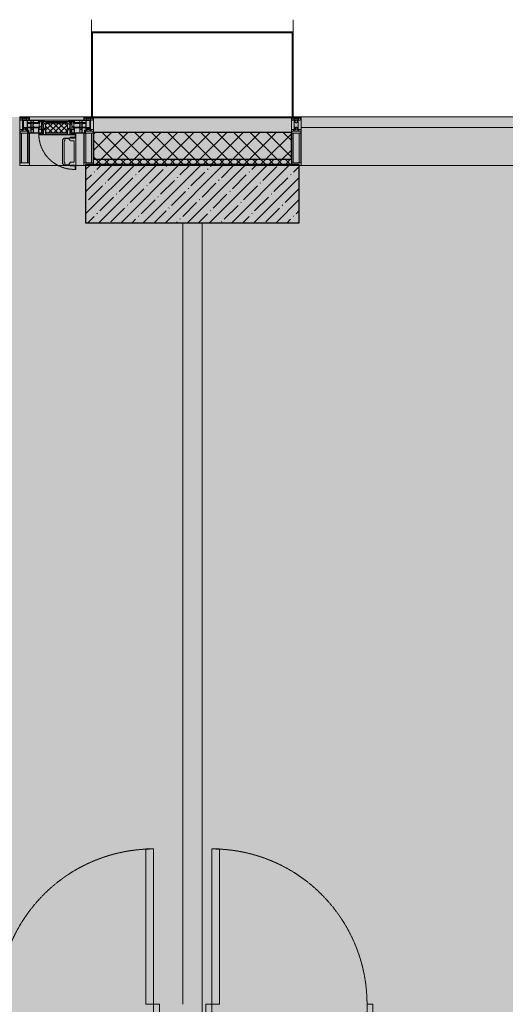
# Model space of a CAD drawing. Header units: millimetres. Extents: x -26897837 to 7466349, y -86687 to 22351.
# Tile 260 of 483: x 66288 to 68791, y -23854 to -18784. Entities that reach past the tile are written whole.
import ezdxf

# ---------------------------------------------------------------- set-up
doc = ezdxf.new("R2010")
doc.units = ezdxf.units.MM
doc.linetypes.add('-D1-02х01', pattern=[3, 2, -1])
for name, color, linetype, lineweight in [('_0', 7, 'Continuous', 13), ('A-200-M_WALL', 7, 'Continuous', 5), ('A-200-M_WALL_INT', 7, 'Continuous', 5), ('A-200-M_WALL_PAT', 7, 'Continuous', 5), ('A-214-M_CURT_WALL', 7, 'Continuous', 5), ('A-215-M_CURT_PANEL', 7, 'Continuous', 5), ('A-280-M_COLUMN', 7, 'Continuous', 5), ('A-314-M_WINDOW', 7, 'Continuous', 5), ('A-325-M_DOOR', 7, 'Continuous', 5), ('S-280-M_COLUMN', 7, 'Continuous', 5), ('Z-060-M_DETAIL', 7, 'Continuous', 5)]:
    doc.layers.add(name, color=color, linetype=linetype, lineweight=lineweight)

# ---------------------------------------------------------------- blocks, each defined once
blk = doc.blocks.new('System Panel - A_PAN_Glass-3903954-50_AS_Plan_13')
at = {"layer": 'A-215-M_CURT_PANEL'}
for p, q in [((825, 55), (-825, 55)), ((-825, 55), (-825, 0)), ((825, 0), (825, 55)), ((-825, 0), (825, 0))]:
    blk.add_line(p, q, dxfattribs=at)
blk = doc.blocks.new('Rectangular Mullion - R_StandardFrame_50Wx250H-3725449-50_AS_Plan_13')
at = {"layer": 'A-214-M_CURT_WALL'}
blk.add_line((33540, -505), (31890, -505), dxfattribs=at)
blk = doc.blocks.new('Rectangular Mullion - 50Wx250H-2623690-50_AS_Plan_13')
at = {"layer": 'Z-060-M_DETAIL'}
for p, q in [((-25, 65.2), (-25, 250)), ((-25, 250), (0, 250)), ((-23, 237.3), (0, 237.3)), ((-23, 237.3), (-23, 73.6)), ((-14.9, 84), (-14.9, 237.3)), ((25, 250), (0, 250)), ((23, 237.3), (0, 237.3)), ((14.9, 84), (14.9, 237.3)), ((23, 237.3), (23, 73.6)), ((25, 65.2), (25, 250)), ((-14, 65.2), (-25, 65.2)), ((0, 84), (-23, 84)), ((-0.5, 73.6), (-23, 73.6)), ((-14, 71.3), (-14, 65.2)), ((-10, 71.3), (-14, 71.3)), ((-10, 53), (-10, 71.3)), ((-8.7, 53), (-10, 53)), ((-10, 53), (-10, 17)), ((-8.7, 53), (-7, 54.7)), ((-7, 65.2), (-5.9, 67.3)), ((-7, 65.2), (-7, 54.7)), ((-4.1, 67.3), (-5.9, 67.3)), ((-4.1, 67.3), (-2.9, 65.1)), ((-2.9, 65.1), (-2.9, 54.6)), ((-1.3, 53), (-2.9, 54.6)), ((0, 53), (-1.3, 53)), ((0, 84), (23, 84)), ((0, 53), (1.3, 53)), ((0.5, 73.6), (23, 73.6)), ((1.3, 53), (2.9, 54.6)), ((4.1, 67.3), (2.9, 65.1)), ((2.9, 65.1), (2.9, 54.6)), ((4.1, 67.3), (5.9, 67.3)), ((7, 65.2), (5.9, 67.3)), ((7, 65.2), (7, 54.7)), ((8.7, 53), (7, 54.7)), ((8.7, 53), (10, 53)), ((10, 71.3), (14, 71.3)), ((10, 53), (10, 71.3)), ((10, 53), (10, 17)), ((14, 71.3), (14, 65.2)), ((14, 65.2), (25, 65.2)), ((-23.8, 14.6), (-25, 14.2)), ((-25, 0), (-25, 14.2)), ((-22.3, 17), (-23.8, 17)), ((-23.8, 17), (-23.8, 14.6)), ((-22.5, 10.6), (-23.8, 14.6)), ((-22.5, 10.6), (-23.7, 9.9)), ((-23.7, 1.3), (-23.7, 9.9)), ((-23.7, 1.3), (-11.8, 1.3)), ((-23.2, 10.2), (-22.5, 8)), ((-22.5, 8), (-22.5, 4.5)), ((-21.3, 4.5), (-22.5, 4.5)), ((-22.3, 17), (-22.3, 16)), ((-22.3, 16), (-21.3, 16)), ((-19, 17.6), (-21.3, 16)), ((-21.3, 4.5), (-21.3, 6.5)), ((-21.3, 6.5), (-14.2, 6.5)), ((-18.4, 16.6), (-19, 17.6)), ((-7.4, 16.6), (-18.4, 16.6)), ((-14.2, 6.5), (-14.2, 4.5)), ((-13.2, 4.5), (-14.2, 4.5)), ((-13.2, 4.5), (-12.2, 7.2)), ((-12.7, 7.6), (-11.3, 11.4)), ((-12.7, 7.6), (-11.8, 6.9)), ((-12.2, 9), (-12.2, 14.8)), ((-12.2, 14.8), (0, 14.8)), ((-11.8, 1.3), (-11.8, 6.9)), ((-10.5, 11.2), (-11.3, 11.4)), ((-10.5, 1.5), (-10.5, 11.2)), ((-4.8, 1.5), (-10.5, 1.5)), ((-10, 17), (-7.5, 17)), ((-8.5, 23), (-1.5, 30)), ((-8.5, 18.5), (-8.5, 23)), ((-7.5, 18.5), (-8.5, 18.5)), ((-7.5, 17), (-7.5, 18.5)), ((-7.4, 18), (-7.4, 16.6)), ((-2.6, 18), (-7.4, 18)), ((0, 8), (-4.8, 8)), ((-4.8, 1.5), (-4.8, 8)), ((-2.6, 18), (-2.6, 16.8)), ((-2.6, 16.8), (0, 16.8)), ((-1.5, 30), (0, 30)), ((1.5, 30), (0, 30)), ((2.6, 16.8), (0, 16.8)), ((0, 14.8), (0, 16.8)), ((0, 14.8), (0, 16.8)), ((12.2, 14.8), (0, 14.8)), ((0, 0), (0, 8)), ((0, 8), (4.8, 8)), ((0, 0), (0, 8)), ((8.5, 23), (1.5, 30)), ((2.6, 18), (2.6, 16.8)), ((2.6, 18), (7.4, 18)), ((4.8, 1.5), (4.8, 8)), ((4.8, 1.5), (10.5, 1.5)), ((7.4, 18), (7.4, 16.6)), ((7.4, 16.6), (18.4, 16.6)), ((7.5, 18.5), (8.5, 18.5)), ((7.5, 17), (7.5, 18.5)), ((10, 17), (7.5, 17)), ((8.5, 18.5), (8.5, 23)), ((10.5, 11.2), (11.3, 11.4)), ((10.5, 1.5), (10.5, 11.2)), ((12.7, 7.6), (11.3, 11.4)), ((12.7, 7.6), (11.8, 6.9)), ((11.8, 1.3), (11.8, 6.9)), ((23.7, 1.3), (11.8, 1.3)), ((12.2, 9), (12.2, 14.8)), ((13.2, 4.5), (12.2, 7.2)), ((13.2, 4.5), (14.2, 4.5)), ((21.3, 6.5), (14.2, 6.5)), ((14.2, 6.5), (14.2, 4.5)), ((18.4, 16.6), (19, 17.6)), ((19, 17.6), (21.3, 16)), ((22.3, 16), (21.3, 16)), ((21.3, 4.5), (21.3, 6.5)), ((21.3, 4.5), (22.5, 4.5)), ((22.3, 17), (22.3, 16)), ((22.3, 17), (23.8, 17)), ((22.5, 10.6), (23.8, 14.6)), ((22.5, 10.6), (23.7, 9.9)), ((23.2, 10.2), (22.5, 8)), ((22.5, 8), (22.5, 4.5)), ((23.7, 1.3), (23.7, 9.9)), ((23.8, 17), (23.8, 14.6)), ((23.8, 14.6), (25, 14.2)), ((25, 0), (25, 14.2)), ((-25, 0), (0, 0)), ((25, 0), (0, 0))]:
    blk.add_line(p, q, dxfattribs=at)
for centre, start, end in [((-0.5, 73.1), 360, 90), ((0.5, 73.1), 90, 180)]:
    blk.add_arc(centre, 0.5, start, end, dxfattribs=at)
blk = doc.blocks.new('Rectangular Mullion - R_StandardFrame_50Wx250H-3903955-50_AS_Plan_13')
at = {"layer": 'A-214-M_CURT_WALL', "lineweight": 9}
for p, q in [((-50, -250), (-50, 0)), ((-50, 0), (0, 0)), ((0, 0), (0, -250)), ((0, -250), (-50, -250))]:
    blk.add_line(p, q, dxfattribs=at)
blk = doc.blocks.new('A_PAN_Створка - 383мм-V21-50_AS_Plan_13')
at = {"layer": 'A-215-M_CURT_PANEL'}
h = blk.add_hatch(dxfattribs=at)
h.set_pattern_fill('FP_25', color=256, style=0, pattern_type=2)
h.set_pattern_definition([(45, (-30300, -29695.019), (-14.142136, 14.142136), []), (135, (-30300, -29695.019), (-14.142136, -14.142136), [])])
h.paths.add_polyline_path([(53.6, -82.7), (54.6, -81.8), (54.6, -63.4), (57.2, -60.8), (57.2, -36.4), (54.9, -34.1), (54.5, -31.8), (-54.5, -31.8), (-54.9, -34.1), (-57.2, -36.4), (-57.2, -60.8), (-54.6, -63.4), (-53.6, -82.7)])
at = {"layer": 'A-314-M_WINDOW'}
for p, q in [((-67.9, -17), (-171, -17)), ((-171, -17), (-171, -57)), ((-171, -18.5), (-153.5, -18.5)), ((-153.5, -18.5), (-152, -20)), ((-152, -20), (-152, -73.5)), ((-150.5, -17), (-150.5, -29.4)), ((-132.4, -18.6), (-150.5, -18.6)), ((-150.5, -29.4), (-132.4, -29.4)), ((-150.5, -33.6), (-150.5, -68)), ((-136.3, -33.6), (-150.5, -33.6)), ((-137.2, -31), (-135.8, -35)), ((-132.5, -31), (-137.2, -31)), ((-132.1, -36.8), (-135.8, -35)), ((-132.1, -49), (-135.8, -50.8)), ((-132.5, -31.9), (-133.4, -33.7)), ((-133.4, -33.7), (-130.1, -35.3)), ((-133.4, -52), (-130.1, -50.4)), ((-132.5, -31.9), (-132.5, -31)), ((-132.4, -29.4), (-132.4, -18.6)), ((-132.1, -49), (-132.1, -36.8)), ((-131, -18.2), (-131, -29.5)), ((-120.8, -18.2), (-131, -18.2)), ((-131, -29.5), (-120.8, -29.5)), ((-131, -30.9), (-131, -33)), ((-120.8, -30.9), (-131, -30.9)), ((-129.4, -34.6), (-131, -33)), ((-130.1, -35.3), (-129.4, -34.6)), ((-130.1, -35.3), (-130.1, -50.4)), ((-130.1, -50.4), (-129.4, -51.1)), ((-122.4, -34.6), (-120.8, -33)), ((-121.7, -35.3), (-122.4, -34.6)), ((-121.7, -50.4), (-122.4, -51.1)), ((-118.4, -33.7), (-121.7, -35.3)), ((-121.7, -35.3), (-121.7, -50.4)), ((-118.4, -52), (-121.7, -50.4)), ((-120.8, -18.2), (-120.8, -29.5)), ((-120.8, -30.9), (-120.8, -33)), ((-119.7, -36.8), (-115.9, -35)), ((-119.7, -49), (-119.7, -36.8)), ((-119.7, -49), (-115.9, -50.8)), ((-119.3, -18.6), (-92.5, -18.6)), ((-119.3, -29.4), (-119.3, -18.6)), ((-92.5, -29.4), (-119.3, -29.4)), ((-119.3, -31), (-114.6, -31)), ((-119.3, -31.9), (-119.3, -31)), ((-119.3, -31.9), (-118.4, -33.7)), ((-114.6, -31), (-115.9, -35)), ((-94.1, -33.5), (-115.4, -33.5)), ((-89.9, -35.1), (-94.1, -33.5)), ((-92.5, -18.6), (-92.5, -29.4)), ((-90.8, -18.5), (-90.8, -29.4)), ((-87.3, -18.5), (-90.8, -18.5)), ((-90.8, -29.4), (-85.9, -29.4)), ((-89.9, -32.5), (-89.9, -35.1)), ((-85.9, -32.5), (-89.9, -32.5)), ((-89.9, -35.1), (-89.9, -50.9)), ((-87.3, -20.4), (-87.3, -18.5)), ((-87.3, -20.4), (-87.3, -21.9)), ((-84.8, -20.4), (-87.3, -20.4)), ((-87.3, -21.9), (-85.9, -21.9)), ((-85.9, -18.2), (-85.9, -20.4)), ((-75.9, -18.2), (-85.9, -18.2)), ((-85.9, -21.9), (-85.9, -29.4)), ((-85.9, -29.4), (-85.9, -32.5)), ((-85.9, -53.5), (-78, -45.6)), ((-83.4, -20.4), (-84.8, -20.4)), ((-70, -33.8), (-83.4, -20.4)), ((-78, -84), (-78, -23.5)), ((-78, -23.5), (-67.9, -23.5)), ((-78, -36.8), (-70, -36.8)), ((-78, -45.6), (-78, -36.8)), ((-75.9, -21.5), (-75.9, -18.2)), ((-75.9, -21.5), (-75.9, -23.5)), ((-74.9, -21.5), (-75.9, -21.5)), ((-75.9, -23.5), (-73, -23.5)), ((-74.9, -17.9), (-74.9, -21.5)), ((-68.9, -17.9), (-74.9, -17.9)), ((-67.2, -29.3), (-73, -23.5)), ((-61.4, -23.5), (-70, -32.1)), ((-70, -32.1), (-70, -62.5)), ((-70, -36.8), (-70, -33.8)), ((-68.9, -21.5), (-68.9, -17.9)), ((-67.9, -21.5), (-68.9, -21.5)), ((67.9, -17), (-67.9, -17)), ((-61.4, -23.5), (-67.9, -17)), ((-67.9, -17), (-67.9, -23.5)), ((-67.9, -17), (67.9, -17)), ((-67.9, -21.5), (-67.9, -23.5)), ((-67.9, -23.5), (-64.6, -26.8)), ((-67.9, -23.5), (-64.6, -26.8)), ((-64.6, -26.8), (-67.2, -29.3)), ((-64.6, -26.8), (-61.4, -23.5)), ((61.4, -23.5), (-61.4, -23.5)), ((67.9, -17), (61.4, -23.5)), ((70, -32.1), (61.4, -23.5)), ((61.4, -23.5), (64.6, -26.8)), ((67.9, -23.5), (64.6, -26.8)), ((64.6, -26.8), (67.9, -23.5)), ((64.6, -26.8), (67.2, -29.3)), ((67.2, -29.3), (73, -23.5)), ((67.9, -23.5), (67.9, -17)), ((171, -17), (67.9, -17)), ((67.9, -21.5), (67.9, -23.5)), ((67.9, -21.5), (68.9, -21.5)), ((67.9, -23.5), (78, -23.5)), ((68.9, -17.9), (74.9, -17.9)), ((68.9, -21.5), (68.9, -17.9)), ((70, -33.8), (83.4, -20.4)), ((70, -62.5), (70, -32.1)), ((70, -36.8), (70, -33.8)), ((78, -36.8), (70, -36.8)), ((75.9, -23.5), (73, -23.5)), ((74.9, -17.9), (74.9, -21.5)), ((74.9, -21.5), (75.9, -21.5)), ((75.9, -18.2), (85.9, -18.2)), ((75.9, -21.5), (75.9, -18.2)), ((75.9, -21.5), (75.9, -23.5)), ((78, -23.5), (78, -84)), ((78, -45.6), (78, -36.8)), ((85.9, -53.5), (78, -45.6)), ((83.4, -20.4), (84.8, -20.4)), ((84.8, -20.4), (87.3, -20.4)), ((85.9, -18.2), (85.9, -20.4)), ((85.9, -21.9), (85.9, -29.4)), ((87.3, -21.9), (85.9, -21.9)), ((85.9, -29.4), (85.9, -32.5)), ((90.8, -29.4), (85.9, -29.4)), ((85.9, -32.5), (89.9, -32.5)), ((87.3, -18.5), (90.8, -18.5)), ((87.3, -20.4), (87.3, -18.5)), ((87.3, -20.4), (87.3, -21.9)), ((89.9, -32.5), (89.9, -35.1)), ((89.9, -35.1), (94.1, -33.5)), ((89.9, -35.1), (89.9, -50.9)), ((90.8, -18.5), (90.8, -29.4)), ((92.5, -18.6), (92.5, -29.4)), ((119.3, -18.6), (92.5, -18.6)), ((92.5, -29.4), (119.3, -29.4)), ((94.1, -33.5), (115.4, -33.5)), ((114.6, -31), (115.9, -35)), ((119.3, -31), (114.6, -31)), ((119.7, -36.8), (115.9, -35)), ((119.7, -49), (115.9, -50.8)), ((119.3, -31.9), (118.4, -33.7)), ((118.4, -33.7), (121.7, -35.3)), ((118.4, -52), (121.7, -50.4)), ((119.3, -29.4), (119.3, -18.6)), ((119.3, -31.9), (119.3, -31)), ((119.7, -49), (119.7, -36.8)), ((120.8, -18.2), (120.8, -29.5)), ((120.8, -18.2), (131, -18.2)), ((131, -29.5), (120.8, -29.5)), ((120.8, -30.9), (120.8, -33)), ((120.8, -30.9), (131, -30.9)), ((122.4, -34.6), (120.8, -33)), ((121.7, -35.3), (122.4, -34.6)), ((121.7, -35.3), (121.7, -50.4)), ((121.7, -50.4), (122.4, -51.1)), ((129.4, -34.6), (131, -33)), ((130.1, -35.3), (129.4, -34.6)), ((130.1, -50.4), (129.4, -51.1)), ((133.4, -33.7), (130.1, -35.3)), ((130.1, -35.3), (130.1, -50.4)), ((133.4, -52), (130.1, -50.4)), ((131, -18.2), (131, -29.5)), ((131, -30.9), (131, -33)), ((132.1, -36.8), (135.8, -35)), ((132.1, -49), (132.1, -36.8)), ((132.1, -49), (135.8, -50.8)), ((132.4, -18.6), (150.5, -18.6)), ((132.4, -29.4), (132.4, -18.6)), ((150.5, -29.4), (132.4, -29.4)), ((132.5, -31), (137.2, -31)), ((132.5, -31.9), (132.5, -31)), ((132.5, -31.9), (133.4, -33.7)), ((137.2, -31), (135.8, -35)), ((136.3, -33.6), (150.5, -33.6)), ((150.5, -17), (150.5, -29.4)), ((150.5, -33.6), (150.5, -68)), ((153.5, -18.5), (152, -20)), ((152, -20), (152, -73.5)), ((171, -18.5), (153.5, -18.5)), ((171, -57), (171, -17)), ((-171, -55.5), (-152, -55.5)), ((-171, -57), (-156, -57)), ((-153, -60), (-153, -73.5)), ((-153, -73.5), (-150, -73.5)), ((-136.4, -52.4), (-150.5, -52.4)), ((-150.5, -56.6), (-132.4, -56.6)), ((-150.5, -68), (-143.5, -68)), ((-150.5, -69.5), (-150.5, -73.5)), ((-145, -69.5), (-150.5, -69.5)), ((-150, -73.5), (-150, -84)), ((-150, -84), (-78, -84)), ((-148.5, -81), (-148.5, -82.5)), ((-143.5, -81), (-148.5, -81)), ((-148.5, -82.5), (-132.4, -82.5)), ((-145, -69.5), (-145, -79.5)), ((-143.5, -68), (-143.5, -81)), ((-137.2, -54.8), (-135.8, -50.8)), ((-132.5, -54.8), (-137.2, -54.8)), ((-132.5, -53.8), (-133.4, -52)), ((-132.5, -53.8), (-132.5, -54.8)), ((-132.4, -56.6), (-132.4, -82.5)), ((-129.4, -51.1), (-131, -52.7)), ((-131, -55.1), (-131, -52.7)), ((-120.8, -55.1), (-131, -55.1)), ((-131, -56.5), (-131, -62.6)), ((-131, -56.5), (-120.8, -56.5)), ((-120.8, -62.6), (-131, -62.6)), ((-131, -64.6), (-120.8, -64.6)), ((-131, -82.5), (-131, -64.6)), ((-131, -82.5), (-120.8, -82.5)), ((-122.4, -51.1), (-120.8, -52.7)), ((-120.8, -55.1), (-120.8, -52.7)), ((-120.8, -56.5), (-120.8, -62.6)), ((-120.8, -82.5), (-120.8, -64.6)), ((-119.3, -53.8), (-118.4, -52)), ((-119.3, -53.8), (-119.3, -54.8)), ((-119.3, -54.8), (-114.6, -54.8)), ((-119.3, -56.6), (-119.3, -82.5)), ((-92.5, -56.6), (-119.3, -56.6)), ((-119.3, -82.5), (-92.5, -82.5)), ((-114.6, -54.8), (-115.9, -50.8)), ((-94.1, -52.5), (-115.3, -52.5)), ((-89.9, -50.9), (-94.1, -52.5)), ((-92.5, -56.6), (-92.5, -82.5)), ((-73.9, -87.5), (-91.5, -87.5)), ((-91.5, -87.5), (-91.5, -92)), ((-91.5, -92), (91.5, -92)), ((-90.8, -56.6), (-85.9, -56.6)), ((-90.8, -62.7), (-90.8, -56.6)), ((-80.4, -62.7), (-90.8, -62.7)), ((-90.8, -64.6), (-90.8, -82.5)), ((-80.1, -64.6), (-90.8, -64.6)), ((-90.8, -82.5), (-79.5, -82.5)), ((-89.9, -52.2), (-89.9, -50.9)), ((-89.9, -52.2), (-88.6, -53.5)), ((-85.9, -53.5), (-88.6, -53.5)), ((-85.9, -56.6), (-85.9, -53.5)), ((-78, -84), (-85, -84)), ((-85, -84), (-85, -87.5)), ((-85, -87.5), (-78, -87.5)), ((-80.4, -61.1), (-80.4, -62.7)), ((-78, -61.1), (-80.4, -61.1)), ((-80.1, -66.1), (-80.1, -64.6)), ((-78, -66.1), (-80.1, -66.1)), ((-79.5, -80.6), (-78, -80.6)), ((-79.5, -82.5), (-79.5, -80.6)), ((-78, -66.1), (-78, -61.1)), ((-78, -87.5), (-78, -84)), ((-78, -84), (-73.9, -84)), ((-70, -62.5), (-73.9, -62.5)), ((-73.9, -62.5), (-73.9, -87.5)), ((73.9, -62.5), (70, -62.5)), ((73.9, -87.5), (73.9, -62.5)), ((73.9, -84), (78, -84)), ((91.5, -87.5), (73.9, -87.5)), ((78, -61.1), (80.4, -61.1)), ((78, -66.1), (78, -61.1)), ((78, -66.1), (80.1, -66.1)), ((79.5, -80.6), (78, -80.6)), ((78, -87.5), (78, -84)), ((78, -84), (85, -84)), ((78, -84), (150, -84)), ((85, -87.5), (78, -87.5)), ((79.5, -82.5), (79.5, -80.6)), ((90.8, -82.5), (79.5, -82.5)), ((80.1, -64.6), (90.8, -64.6)), ((80.1, -66.1), (80.1, -64.6)), ((80.4, -61.1), (80.4, -62.7)), ((80.4, -62.7), (90.8, -62.7)), ((85, -84), (85, -87.5)), ((85.9, -53.5), (88.6, -53.5)), ((85.9, -56.6), (85.9, -53.5)), ((90.8, -56.6), (85.9, -56.6)), ((89.9, -52.2), (88.6, -53.5)), ((89.9, -50.9), (94.1, -52.5)), ((89.9, -52.2), (89.9, -50.9)), ((90.8, -62.7), (90.8, -56.6)), ((90.8, -64.6), (90.8, -82.5)), ((91.5, -92), (91.5, -87.5)), ((92.5, -56.6), (119.3, -56.6)), ((92.5, -56.6), (92.5, -82.5)), ((119.3, -82.5), (92.5, -82.5)), ((94.1, -52.5), (115.3, -52.5)), ((114.6, -54.8), (115.9, -50.8)), ((119.3, -54.8), (114.6, -54.8)), ((119.3, -53.8), (118.4, -52)), ((119.3, -53.8), (119.3, -54.8)), ((119.3, -56.6), (119.3, -82.5)), ((122.4, -51.1), (120.8, -52.7)), ((120.8, -55.1), (120.8, -52.7)), ((120.8, -55.1), (131, -55.1)), ((120.8, -56.5), (120.8, -62.6)), ((131, -56.5), (120.8, -56.5)), ((120.8, -62.6), (131, -62.6)), ((120.8, -82.5), (120.8, -64.6)), ((131, -64.6), (120.8, -64.6)), ((131, -82.5), (120.8, -82.5)), ((129.4, -51.1), (131, -52.7)), ((131, -55.1), (131, -52.7)), ((131, -56.5), (131, -62.6)), ((131, -82.5), (131, -64.6)), ((150.5, -56.6), (132.4, -56.6)), ((132.4, -56.6), (132.4, -82.5)), ((148.5, -82.5), (132.4, -82.5)), ((132.5, -53.8), (133.4, -52)), ((132.5, -53.8), (132.5, -54.8)), ((132.5, -54.8), (137.2, -54.8)), ((137.2, -54.8), (135.8, -50.8)), ((136.4, -52.4), (150.5, -52.4)), ((143.5, -68), (143.5, -81)), ((150.5, -68), (143.5, -68)), ((143.5, -81), (148.5, -81)), ((145, -69.5), (150.5, -69.5)), ((145, -69.5), (145, -79.5)), ((148.5, -81), (148.5, -82.5)), ((150, -84), (150, -73.5)), ((150, -73.5), (153, -73.5)), ((150.5, -69.5), (150.5, -73.5)), ((171, -55.5), (152, -55.5)), ((153, -73.5), (153, -60)), ((156, -57), (171, -57))]:
    blk.add_line(p, q, dxfattribs=at)
for centre, start, end in [((-156, -60), 0, 90), ((156, -60), 90, 180)]:
    blk.add_arc(centre, 3, start, end, dxfattribs=at)
at = {"layer": 'A-314-M_WINDOW', "linetype": '-D1-02х01'}
blk.add_arc((91.4, -87.5), 183, 181.4091, 271.1445, dxfattribs=at)
at = {"layer": 'Z-060-M_DETAIL'}
for p, q in [((-70, -32.1), (-61.4, -23.5)), ((-70, -62.5), (-70, -32.1)), ((-67.8, -38.3), (-65.7, -37.4)), ((-67.8, -55.7), (-67.8, -38.3)), ((-65.7, -37.4), (-60.8, -34.7)), ((61.4, -23.5), (-61.4, -23.5)), ((-60.8, -34.7), (-57.3, -35.9)), ((-55.2, -33.8), (-57.3, -35.9)), ((-54.9, -34.1), (-57.2, -36.4)), ((-57.2, -36.4), (-57.2, -60.8)), ((-55.2, -33.8), (-54.8, -31.5)), ((-54.9, -25.8), (-53.9, -24.8)), ((-54.9, -29.5), (-54.9, -25.8)), ((-53.9, -30.5), (-54.9, -29.5)), ((-54.5, -31.8), (-54.9, -34.1)), ((0, -31.5), (-54.8, -31.5)), ((54.5, -31.8), (-54.5, -31.8)), ((-53.9, -24.8), (53.9, -24.8)), ((53.9, -30.5), (-53.9, -30.5)), ((0, -31.5), (54.8, -31.5)), ((54.9, -25.8), (53.9, -24.8)), ((53.9, -30.5), (54.9, -29.5)), ((54.9, -34.1), (54.5, -31.8)), ((55.2, -33.8), (54.8, -31.5)), ((54.9, -29.5), (54.9, -25.8)), ((57.2, -36.4), (54.9, -34.1)), ((55.2, -33.8), (57.3, -35.9)), ((57.2, -60.8), (57.2, -36.4)), ((60.8, -34.7), (57.3, -35.9)), ((65.7, -37.4), (60.8, -34.7)), ((70, -32.1), (61.4, -23.5)), ((67.8, -38.3), (65.7, -37.4)), ((67.8, -55.7), (67.8, -38.3)), ((70, -62.5), (70, -32.1)), ((-91.5, -87.5), (-73.9, -87.5)), ((-91.5, -92), (-91.5, -87.5)), ((-91.5, -92), (91.5, -92)), ((-83.4, -90.3), (-83.4, -87.5)), ((-83.4, -90.3), (-69.4, -90.3)), ((-73.9, -62.5), (-70, -62.5)), ((-73.9, -87.5), (-73.9, -62.5)), ((-69.4, -66.5), (-73.9, -66.5)), ((-73.9, -81.5), (-69.4, -81.5)), ((-69.4, -85.5), (-73.9, -85.5)), ((-69.4, -81.5), (-69.4, -66.5)), ((-69.4, -90.3), (-69.4, -85.5)), ((-61.7, -62.5), (-67.9, -62.5)), ((-67.9, -62.5), (-67.9, -89.3)), ((-67.9, -89.3), (-66.9, -90.3)), ((-66, -56.5), (-67.8, -55.7)), ((-66.9, -90.3), (-57.4, -90.3)), ((-66, -56.5), (-62, -59.1)), ((-62, -59.1), (-60.7, -61)), ((-61.7, -64.9), (-61.7, -62.5)), ((-60.1, -67.7), (-61.7, -64.9)), ((-60.7, -61), (-57.4, -61)), ((-56.4, -67.7), (-60.1, -67.7)), ((-57.4, -61), (-54.9, -63.5)), ((-57.4, -90.3), (-56.4, -89.4)), ((-57.2, -60.8), (-54.6, -63.4)), ((-56.4, -89.4), (-56.4, -67.7)), ((-54.9, -63.5), (-54.9, -81.9)), ((-54.9, -81.9), (-53.8, -83)), ((-54.9, -85.6), (-53.9, -84.6)), ((-54.9, -89.3), (-54.9, -85.6)), ((-53.9, -90.3), (-54.9, -89.3)), ((-54.6, -63.4), (-54.6, -81.8)), ((-54.6, -81.8), (-53.6, -82.7)), ((-53.9, -84.6), (53.9, -84.6)), ((53.9, -90.3), (-53.9, -90.3)), ((53.8, -83), (-53.8, -83)), ((-53.6, -82.7), (53.6, -82.7)), ((53.6, -82.7), (54.6, -81.8)), ((54.9, -81.9), (53.8, -83)), ((54.9, -85.6), (53.9, -84.6)), ((53.9, -90.3), (54.9, -89.3)), ((54.6, -63.4), (57.2, -60.8)), ((54.6, -81.8), (54.6, -63.4)), ((57.4, -61), (54.9, -63.5)), ((54.9, -63.5), (54.9, -81.9)), ((54.9, -89.3), (54.9, -85.6)), ((56.4, -67.7), (60.1, -67.7)), ((56.4, -89.4), (56.4, -67.7)), ((57.4, -90.3), (56.4, -89.4)), ((60.7, -61), (57.4, -61)), ((66.9, -90.3), (57.4, -90.3)), ((60.1, -67.7), (61.7, -64.9)), ((62, -59.1), (60.7, -61)), ((61.7, -62.5), (67.9, -62.5)), ((61.7, -64.9), (61.7, -62.5)), ((66, -56.5), (62, -59.1)), ((66, -56.5), (67.8, -55.7)), ((67.9, -89.3), (66.9, -90.3)), ((67.9, -62.5), (67.9, -89.3)), ((69.4, -66.5), (73.9, -66.5)), ((69.4, -81.5), (69.4, -66.5)), ((73.9, -81.5), (69.4, -81.5)), ((69.4, -85.5), (73.9, -85.5)), ((69.4, -90.3), (69.4, -85.5)), ((83.4, -90.3), (69.4, -90.3)), ((73.9, -62.5), (70, -62.5)), ((73.9, -87.5), (73.9, -62.5)), ((91.5, -87.5), (73.9, -87.5)), ((83.4, -90.3), (83.4, -87.5)), ((91.5, -92), (91.5, -87.5))]:
    blk.add_line(p, q, dxfattribs=at)
at = {"layer": 'Z-060-M_DETAIL', "color": 9, "true_color": 0xc8c8c8}
for p, q in [((95.1, -87.5), (95.1, -105.1)), ((99.6, -87.5), (95.1, -87.5)), ((97.9, -95.6), (95.1, -95.6)), ((97.9, -95.6), (97.9, -109.6)), ((99.6, -270.5), (99.6, -87.5)), ((39.7, -109), (31.1, -117.6)), ((31.1, -117.6), (31.1, -240.4)), ((41.4, -123.8), (39.1, -124.2)), ((39.1, -179), (39.1, -124.2)), ((70.1, -109), (39.7, -109)), ((41.4, -123.8), (43.5, -121.7)), ((45, -113.3), (42.3, -118.2)), ((42.3, -118.2), (43.5, -121.7)), ((45.9, -111.2), (45, -113.3)), ((63.3, -111.2), (45.9, -111.2)), ((64.1, -113), (63.3, -111.2)), ((64.1, -113), (66.7, -117)), ((66.7, -117), (68.6, -118.3)), ((68.6, -118.3), (68.6, -121.6)), ((68.6, -121.6), (71.1, -124.1)), ((70.1, -105.1), (70.1, -109)), ((95.1, -105.1), (70.1, -105.1)), ((71.1, -124.1), (89.5, -124.1)), ((74.1, -109.6), (74.1, -105.1)), ((89.1, -109.6), (74.1, -109.6)), ((89.1, -105.1), (89.1, -109.6)), ((89.5, -124.1), (90.6, -125.2)), ((90.6, -125.2), (90.6, -232.8)), ((93.1, -109.6), (93.1, -105.1)), ((97.9, -109.6), (93.1, -109.6)), ((39.1, -179), (39.1, -233.8)), ((39.7, -249), (31.1, -240.4)), ((41.4, -234.2), (39.1, -233.8)), ((70.1, -249), (39.7, -249)), ((41.4, -234.2), (43.5, -236.3)), ((42.3, -239.8), (43.5, -236.3)), ((45, -244.7), (42.3, -239.8)), ((45.9, -246.8), (45, -244.7)), ((63.3, -246.8), (45.9, -246.8)), ((64.1, -245), (63.3, -246.8)), ((64.1, -245), (66.7, -241)), ((66.7, -241), (68.6, -239.7)), ((68.6, -236.4), (71.1, -233.9)), ((68.6, -239.7), (68.6, -236.4)), ((70.1, -252.9), (70.1, -249)), ((95.1, -252.9), (70.1, -252.9)), ((71.1, -233.9), (89.5, -233.9)), ((74.1, -248.4), (74.1, -252.9)), ((89.1, -248.4), (74.1, -248.4)), ((89.1, -252.9), (89.1, -248.4)), ((89.5, -233.9), (90.6, -232.8)), ((93.1, -248.4), (93.1, -252.9)), ((97.9, -248.4), (93.1, -248.4)), ((95.1, -270.5), (95.1, -252.9)), ((97.9, -262.4), (97.9, -248.4)), ((97.9, -262.4), (95.1, -262.4)), ((99.6, -270.5), (95.1, -270.5))]:
    blk.add_line(p, q, dxfattribs=at)
blk = doc.blocks.new('Rectangular Mullion - R_StandardFrame_50Wx250H-V3-50_AS_Plan_13')
at = {"layer": 'A-214-M_CURT_WALL'}
for p, q in [((37450, 15934.9), (37450, 16145)), ((37700, 15865), (37700, 16145)), ((37450, 15865), (37450, 15905.4))]:
    blk.add_line(p, q, dxfattribs=at)
blk = doc.blocks.new('Rectangular Mullion - 50Wx250H-V1-50_AS_Plan_13')
at = {"layer": 'Z-060-M_DETAIL'}
for p, q in [((-25, 84), (-25, 250)), ((-25, 250), (0, 250)), ((-23, 237.3), (0, 237.3)), ((-23, 237.3), (-23, 84)), ((-14.9, 84), (-14.9, 237.3)), ((25, 250), (0, 250)), ((23, 237.3), (0, 237.3)), ((14.9, 84), (14.9, 237.3)), ((23, 237.3), (23, 73.6)), ((25, 65.2), (25, 250)), ((0, 84), (-15, 84)), ((-0.5, 73.6), (-15, 73.6)), ((-10, 71.3), (-12, 71.3)), ((-10, 57.4), (-10, 71.3)), ((-7, 65.2), (-5.9, 67.3)), ((-7, 65.2), (-7, 57)), ((-4.1, 67.3), (-5.9, 67.3)), ((-4.1, 67.3), (-2.9, 65.1)), ((-2.9, 65.1), (-2.9, 57)), ((0, 84), (23, 84)), ((0.5, 73.6), (23, 73.6)), ((4.1, 67.3), (2.9, 65.1)), ((2.9, 65.1), (2.9, 57)), ((4.1, 67.3), (5.9, 67.3)), ((7, 65.2), (5.9, 67.3)), ((7, 65.2), (7, 54.7)), ((8.7, 53), (7, 54.7)), ((8.7, 53), (10, 53)), ((10, 71.3), (14, 71.3)), ((10, 53), (10, 71.3)), ((10, 53), (10, 17)), ((14, 71.3), (14, 65.2)), ((14, 65.2), (25, 65.2)), ((-23.8, 14.6), (-25, 14.2)), ((-25, 0), (-25, 14.2)), ((-23.8, 17), (-23.8, 14.6)), ((-22.5, 10.6), (-23.8, 14.6)), ((-22.5, 10.6), (-23.7, 9.9)), ((-23.7, 1.3), (-23.7, 9.9)), ((-23.7, 1.3), (-11.8, 1.3)), ((-23.2, 10.2), (-22.5, 8)), ((-22.5, 8), (-22.5, 4.5)), ((-21.3, 4.5), (-22.5, 4.5)), ((-22.3, 17), (-22.3, 16)), ((-22.3, 16), (-21.3, 16)), ((-19.9, 17), (-21.3, 16)), ((-21.3, 4.5), (-21.3, 6.5)), ((-21.3, 6.5), (-14.2, 6.5)), ((-7.4, 16.6), (-18.4, 16.6)), ((-14.2, 6.5), (-14.2, 4.5)), ((-13.2, 4.5), (-14.2, 4.5)), ((-13.2, 4.5), (-12.2, 7.2)), ((-12.7, 7.6), (-11.3, 11.4)), ((-12.7, 7.6), (-11.8, 6.9)), ((-12.2, 9), (-12.2, 14.8)), ((-12.2, 14.8), (0, 14.8)), ((-11.8, 1.3), (-11.8, 6.9)), ((-10.5, 11.2), (-11.3, 11.4)), ((-10.5, 1.5), (-10.5, 11.2)), ((-4.8, 1.5), (-10.5, 1.5)), ((0, 8), (-4.8, 8)), ((-4.8, 1.5), (-4.8, 8)), ((-2.6, 16.8), (0, 16.8)), ((2.6, 16.8), (0, 16.8)), ((0, 14.8), (0, 16.8)), ((0, 14.8), (0, 16.8)), ((12.2, 14.8), (0, 14.8)), ((0, 0), (0, 8)), ((0, 8), (4.8, 8)), ((0, 0), (0, 8)), ((4.8, 1.5), (4.8, 8)), ((4.8, 1.5), (10.5, 1.5)), ((8.5, 23), (6, 25.5)), ((6, 18), (7.4, 18)), ((7.4, 18), (7.4, 16.6)), ((7.4, 16.6), (18.4, 16.6)), ((7.5, 18.5), (8.5, 18.5)), ((7.5, 17), (7.5, 18.5)), ((10, 17), (7.5, 17)), ((8.5, 18.5), (8.5, 23)), ((10.5, 11.2), (11.3, 11.4)), ((10.5, 1.5), (10.5, 11.2)), ((12.7, 7.6), (11.3, 11.4)), ((12.7, 7.6), (11.8, 6.9)), ((11.8, 1.3), (11.8, 6.9)), ((23.7, 1.3), (11.8, 1.3)), ((12.2, 9), (12.2, 14.8)), ((13.2, 4.5), (12.2, 7.2)), ((13.2, 4.5), (14.2, 4.5)), ((21.3, 6.5), (14.2, 6.5)), ((14.2, 6.5), (14.2, 4.5)), ((18.4, 16.6), (19, 17.6)), ((19, 17.6), (21.3, 16)), ((22.3, 16), (21.3, 16)), ((21.3, 4.5), (21.3, 6.5)), ((21.3, 4.5), (22.5, 4.5)), ((22.3, 17), (22.3, 16)), ((22.3, 17), (23.8, 17)), ((22.5, 10.6), (23.8, 14.6)), ((22.5, 10.6), (23.7, 9.9)), ((23.2, 10.2), (22.5, 8)), ((22.5, 8), (22.5, 4.5)), ((23.7, 1.3), (23.7, 9.9)), ((23.8, 17), (23.8, 14.6)), ((23.8, 14.6), (25, 14.2)), ((25, 0), (25, 14.2)), ((-25, 0), (0, 0)), ((25, 0), (0, 0))]:
    blk.add_line(p, q, dxfattribs=at)
for centre, start, end in [((-0.5, 73.1), 360, 90), ((0.5, 73.1), 90, 180)]:
    blk.add_arc(centre, 0.5, start, end, dxfattribs=at)
blk = doc.blocks.new('Rectangular Mullion - R_StandardFrame_50Wx250H-3902728-50_AS_Plan_13')
at = {"layer": 'A-214-M_CURT_WALL', "lineweight": 9}
for p, q in [((-25, -17), (-25, 0)), ((-25, 0), (25, 0)), ((25, 0), (25, -250)), ((-25, -250), (-25, -84)), ((25, -250), (-25, -250))]:
    blk.add_line(p, q, dxfattribs=at)
blk = doc.blocks.new('Rectangular Mullion - 50Wx250H-V26-50_AS_Plan_13')
at = {"layer": 'Z-060-M_DETAIL'}
for p, q in [((-25, 65.2), (-25, 250)), ((-25, 250), (0, 250)), ((-23, 237.3), (0, 237.3)), ((-23, 237.3), (-23, 73.6)), ((-14.9, 84), (-14.9, 237.3)), ((25, 250), (0, 250)), ((23, 237.3), (0, 237.3)), ((14.9, 84), (14.9, 237.3)), ((23, 237.3), (23, 84)), ((25, 84), (25, 250)), ((-14, 65.2), (-25, 65.2)), ((0, 84), (-23, 84)), ((-0.5, 73.6), (-23, 73.6)), ((-14, 71.3), (-14, 65.2)), ((-10, 71.3), (-14, 71.3)), ((-10, 53), (-10, 71.3)), ((-8.7, 53), (-10, 53)), ((-10, 53), (-10, 17)), ((-8.7, 53), (-7, 54.7)), ((-7, 65.2), (-5.9, 67.3)), ((-7, 65.2), (-7, 54.7)), ((-4.1, 67.3), (-5.9, 67.3)), ((-4.1, 67.3), (-2.9, 65.1)), ((-2.9, 65.1), (-2.9, 57)), ((0, 84), (15, 84)), ((0.5, 73.6), (15, 73.6)), ((4.1, 67.3), (2.9, 65.1)), ((2.9, 65.1), (2.9, 57)), ((4.1, 67.3), (5.9, 67.3)), ((7, 65.2), (5.9, 67.3)), ((7, 65.2), (7, 57)), ((10, 71.3), (12, 71.3)), ((10, 57.4), (10, 71.3)), ((-23.8, 14.6), (-25, 14.2)), ((-25, 0), (-25, 14.2)), ((-22.3, 17), (-23.8, 17)), ((-23.8, 17), (-23.8, 14.6)), ((-22.5, 10.6), (-23.8, 14.6)), ((-22.5, 10.6), (-23.7, 9.9)), ((-23.7, 1.3), (-23.7, 9.9)), ((-23.7, 1.3), (-11.8, 1.3)), ((-23.2, 10.2), (-22.5, 8)), ((-22.5, 8), (-22.5, 4.5)), ((-21.3, 4.5), (-22.5, 4.5)), ((-22.3, 17), (-22.3, 16)), ((-22.3, 16), (-21.3, 16)), ((-19, 17.6), (-21.3, 16)), ((-21.3, 4.5), (-21.3, 6.5)), ((-21.3, 6.5), (-14.2, 6.5)), ((-18.4, 16.6), (-19, 17.6)), ((-7.4, 16.6), (-18.4, 16.6)), ((-14.2, 6.5), (-14.2, 4.5)), ((-13.2, 4.5), (-14.2, 4.5)), ((-13.2, 4.5), (-12.2, 7.2)), ((-12.7, 7.6), (-11.3, 11.4)), ((-12.7, 7.6), (-11.8, 6.9)), ((-12.2, 9), (-12.2, 14.8)), ((-12.2, 14.8), (0, 14.8)), ((-11.8, 1.3), (-11.8, 6.9)), ((-10.5, 11.2), (-11.3, 11.4)), ((-10.5, 1.5), (-10.5, 11.2)), ((-4.8, 1.5), (-10.5, 1.5)), ((-10, 17), (-7.5, 17)), ((-8.5, 23), (-6, 25.5)), ((-8.5, 18.5), (-8.5, 23)), ((-7.5, 18.5), (-8.5, 18.5)), ((-7.5, 17), (-7.5, 18.5)), ((-7.4, 18), (-7.4, 16.6)), ((-6, 18), (-7.4, 18)), ((0, 8), (-4.8, 8)), ((-4.8, 1.5), (-4.8, 8)), ((-2.6, 16.8), (0, 16.8)), ((2.6, 16.8), (0, 16.8)), ((0, 14.8), (0, 16.8)), ((0, 14.8), (0, 16.8)), ((12.2, 14.8), (0, 14.8)), ((0, 0), (0, 8)), ((0, 8), (4.8, 8)), ((0, 0), (0, 8)), ((4.8, 1.5), (4.8, 8)), ((4.8, 1.5), (10.5, 1.5)), ((7.4, 16.6), (18.4, 16.6)), ((10.5, 11.2), (11.3, 11.4)), ((10.5, 1.5), (10.5, 11.2)), ((12.7, 7.6), (11.3, 11.4)), ((12.7, 7.6), (11.8, 6.9)), ((11.8, 1.3), (11.8, 6.9)), ((23.7, 1.3), (11.8, 1.3)), ((12.2, 9), (12.2, 14.8)), ((13.2, 4.5), (12.2, 7.2)), ((13.2, 4.5), (14.2, 4.5)), ((21.3, 6.5), (14.2, 6.5)), ((14.2, 6.5), (14.2, 4.5)), ((19.9, 17), (21.3, 16)), ((22.3, 16), (21.3, 16)), ((21.3, 4.5), (21.3, 6.5)), ((21.3, 4.5), (22.5, 4.5)), ((22.3, 17), (22.3, 16)), ((22.5, 10.6), (23.8, 14.6)), ((22.5, 10.6), (23.7, 9.9)), ((23.2, 10.2), (22.5, 8)), ((22.5, 8), (22.5, 4.5)), ((23.7, 1.3), (23.7, 9.9)), ((23.8, 17), (23.8, 14.6)), ((23.8, 14.6), (25, 14.2)), ((25, 0), (25, 14.2)), ((-25, 0), (0, 0)), ((25, 0), (0, 0))]:
    blk.add_line(p, q, dxfattribs=at)
for centre, start, end in [((-0.5, 73.1), 360, 90), ((0.5, 73.1), 90, 180)]:
    blk.add_arc(centre, 0.5, start, end, dxfattribs=at)
blk = doc.blocks.new('Rectangular Mullion - R_StandardFrame_50Wx250H-3903951-50_AS_Plan_13')
at = {"layer": 'A-214-M_CURT_WALL', "lineweight": 9}
for p, q in [((0, 0), (-50, 0)), ((-50, 0), (-50, -17)), ((0, -250), (0, 0)), ((-50, -84), (-50, -250)), ((-50, -250), (0, -250))]:
    blk.add_line(p, q, dxfattribs=at)
blk = doc.blocks.new('RST_AR_KMN_R22_B1_FCD_rvt-1-50_AS_Plan_13')
at = {"layer": 'A-200-M_WALL_PAT'}
h = blk.add_hatch(dxfattribs=at)
h.set_pattern_fill('FP_4', color=256, style=0, pattern_type=2)
h.set_pattern_definition([(45, (0, 0), (-42.42641, 42.42641), []), (135, (0, 0), (-42.42641, -42.42641), [])])
h.paths.add_polyline_path([(30490, 29475), (31510, 29475), (31510, 29615), (30490, 29615)])
h = blk.add_hatch(dxfattribs=at)
h.set_pattern_fill('FP_3', color=256, style=0, pattern_type=2)
h.set_pattern_definition([(45, (0, 0), (-21.213203, 21.213203), []), (135, (0, 0), (-21.213203, -21.213203), [])])
h.paths.add_polyline_path([(30490, 29445), (31510, 29445), (31510, 29475), (30490, 29475)])
at = {"layer": 'A-200-M_WALL'}
for p, q in [((31510, 29695), (30490, 29695)), ((30490, 29695), (30490, 29690)), ((30490, 29690), (30490, 29615)), ((31510, 29690), (30490, 29690)), ((31510, 29690), (31510, 29695)), ((31510, 29615), (31510, 29690)), ((30490, 29475), (30490, 29445)), ((31510, 29445), (31510, 29475)), ((30490, 29445), (31510, 29445))]:
    blk.add_line(p, q, dxfattribs=at)
at = {"layer": 'A-200-M_WALL', "lineweight": 25}
for p, q in [((30490, 29615), (30490, 29475)), ((31510, 29615), (30490, 29615)), ((31510, 29475), (31510, 29615)), ((31510, 29475), (30490, 29475))]:
    blk.add_line(p, q, dxfattribs=at)
at = {"layer": 'A-280-M_COLUMN'}
for p, q in [((30480, 30132.2), (30480, 30195.5)), ((31520, 30195.5), (31520, 30132.2))]:
    blk.add_line(p, q, dxfattribs=at)
at = {"layer": 'A-280-M_COLUMN', "lineweight": 18}
for p, q in [((31520, 30132.2), (30480, 30132.2)), ((30480, 30132.2), (30480, 30127.2)), ((30485, 30127.2), (30480, 30127.2)), ((30480, 30127.2), (30480, 29695)), ((30480, 30127.2), (31520, 30127.2)), ((30485, 29695), (30485, 30127.2)), ((31520, 30127.2), (31515, 30127.2)), ((31515, 30127.2), (31515, 29695)), ((31520, 30127.2), (31520, 30132.2)), ((31520, 29695), (31520, 30127.2)), ((30480, 29695), (30485, 29695)), ((31515, 29695), (31520, 29695))]:
    blk.add_line(p, q, dxfattribs=at)
at = {"layer": 'A-214-M_CURT_WALL', "lineweight": 5}
for name, p, rotation in [('Rectangular Mullion - 50Wx250H-V1-50_AS_Plan_13', (30135, 29695), 180), ('Rectangular Mullion - R_StandardFrame_50Wx250H-V3-50_AS_Plan_13', (46305, -8005), 89.99999999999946), ('Rectangular Mullion - 50Wx250H-V26-50_AS_Plan_13', (30465, 29695), 180), ('Rectangular Mullion - 50Wx250H-2623690-50_AS_Plan_13', (31535, 29695), 180), ('Rectangular Mullion - R_StandardFrame_50Wx250H-3725449-50_AS_Plan_13', (65100, 28940), 180)]:
    blk.add_blockref(name, p, dxfattribs=dict(at, rotation=rotation))
at = {"layer": 'A-214-M_CURT_WALL', "lineweight": 5, "extrusion": (0, 0, -1)}
for name, p in [('Rectangular Mullion - R_StandardFrame_50Wx250H-3902728-50_AS_Plan_13', (-30135, 29695)), ('Rectangular Mullion - R_StandardFrame_50Wx250H-3903955-50_AS_Plan_13', (-31510, 29695))]:
    blk.add_blockref(name, p, dxfattribs=at)
at = {"layer": 'A-214-M_CURT_WALL', "lineweight": 5}
blk.add_blockref('Rectangular Mullion - R_StandardFrame_50Wx250H-3903951-50_AS_Plan_13', (30490, 29695), dxfattribs=at)
at = {"layer": 'A-215-M_CURT_PANEL', "lineweight": 5}
blk.add_blockref('A_PAN_Створка - 383мм-V21-50_AS_Plan_13', (30300, 29695), dxfattribs=at)
at = {"layer": 'A-215-M_CURT_PANEL', "lineweight": 5, "rotation": 180}
blk.add_blockref('System Panel - A_PAN_Glass-3903954-50_AS_Plan_13', (32385, 29695), dxfattribs=at)
blk = doc.blocks.new('A_DOR_Door - INT_3_Single_900Wx2100H-7216580-50_AS_Plan_13')
at = {"layer": 'A-325-M_DOOR'}
for p, q in [((-430, 20), (-400, 20)), ((-430, -50), (-430, 20)), ((-400, 20), (-400, -50)), ((400, -50), (400, 20)), ((400, 20), (430, 20)), ((430, 20), (430, -50)), ((-400, -50), (-430, -50)), ((-400, -50), (-400, -850)), ((-360, -50), (-400, -50)), ((-400, -50), (-400, -850)), ((-360, -850), (-360, -50)), ((430, -50), (400, -50)), ((-400, -850), (-360, -850))]:
    blk.add_line(p, q, dxfattribs=at)
at = {"layer": 'A-325-M_DOOR', "linetype": '-D1-02х01'}
blk.add_arc((-400, -50), 800, 270, 0, dxfattribs=at)
blk = doc.blocks.new('A_DOR_Door - INT_3_Single_900Wx2100H-8423215-50_AS_Plan_13')
at = {"layer": 'A-325-M_DOOR'}
for p, q in [((-400, 50), (-400, 850)), ((-400, 850), (-360, 850)), ((-400, 50), (-400, 850)), ((-360, 850), (-360, 50)), ((-430, 50), (-430, -20)), ((-400, 50), (-430, 50)), ((-360, 50), (-400, 50)), ((-400, -20), (-400, 50)), ((430, 50), (400, 50)), ((400, 50), (400, -20)), ((430, -20), (430, 50)), ((-430, -20), (-400, -20)), ((400, -20), (430, -20))]:
    blk.add_line(p, q, dxfattribs=at)
at = {"layer": 'A-325-M_DOOR', "linetype": '-D1-02х01'}
blk.add_arc((-400, 50), 800, 360, 90, dxfattribs=at)

msp = doc.modelspace()

# ---------------------------------------------------------------- hatches: boundary and pattern name
at = {"layer": '_0', "transparency": 33554534}
h = msp.add_hatch(color=252, dxfattribs=at)
h.dxf.hatch_style = 1
h.paths.add_polyline_path([(17837.9, -49734.4), (25204.6, -19284.4), (73878, -19284.4), (73878, -49734.4)])
h.paths.add_polyline_path([(28728, -40979.4), (28728, -37429.4), (30528, -37429.4), (30528, -30029.4), (28477.6, -30029.4), (28478, -28029.4), (29978, -28029.4), (29978, -27479.4), (32178, -27479.4), (32178, -28029.4), (44478, -28029.4), (44478, -27979.4), (45303, -27979.4), (45303, -27379.4), (47528, -27379.4), (47528, -27979.4), (53578, -27979.4), (53578, -27379.4), (55478, -27379.4), (55478, -27979.4), (64478, -27979.4), (64478, -26229.4), (67788, -26229.4), (67788, -28219.4), (66578, -28219.4), (66578, -30029.4), (62978, -30029.4), (62078, -30029.4), (58628, -30029.4), (58628, -38979.4), (61728, -38979.4), (62978, -38979.4), (66878, -38979.4), (66878, -41429.4), (64488, -41429.4), (64488, -41029.4), (59923, -41029.4), (59923, -41629.4), (57898, -41629.4), (57898, -41029.4), (47038, -41029.4), (47038, -41629.4), (44138, -41629.4), (44138, -40979.4)], flags=16)
at = {"layer": 'S-280-M_COLUMN'}
h = msp.add_hatch(dxfattribs=at)
h.set_pattern_fill('FP_1', color=256, style=0, pattern_type=2)
h.set_pattern_definition([(45, (36177.975, -48979.44), (-57.02463, 57.02463), []), (45, (36235, -48979.44), (-57.02463, 57.02463), [100.806, -20.161, 3.353, -16.808])])
h.paths.add_polyline_path([(66628, -19829.4), (67728, -19829.4), (67728, -19529.4), (66628, -19529.4), (66628, -19607.2)])

# ---------------------------------------------------------------- linework, layer by layer
at = {"layer": 'A-200-M_WALL_INT'}
for p, q in [((67128, -23854.4), (67128, -19829.4)), ((67228, -19829.4), (67228, -23954.4))]:
    msp.add_line(p, q, dxfattribs=at)
at = {"layer": 'S-280-M_COLUMN', "lineweight": 25}
for p, q in [((67728, -19529.4), (66628, -19529.4)), ((66628, -19529.4), (66628, -19829.4)), ((67728, -19829.4), (67728, -19529.4)), ((66628, -19829.4), (67728, -19829.4))]:
    msp.add_line(p, q, dxfattribs=at)

# ---------------------------------------------------------------- block references
at = {"lineweight": 5}
msp.add_blockref('RST_AR_KMN_R22_B1_FCD_rvt-1-50_AS_Plan_13', (36178, -48979.4), dxfattribs=at)
at = {"layer": 'A-325-M_DOOR', "color": 8, "true_color": 0x7f7f7f, "rotation": 180}
msp.add_blockref('A_DOR_Door - INT_3_Single_900Wx2100H-7216580-50_AS_Plan_13', (66578, -23904.4), dxfattribs=at)
at = {"layer": 'A-325-M_DOOR', "color": 8, "true_color": 0x7f7f7f}
msp.add_blockref('A_DOR_Door - INT_3_Single_900Wx2100H-8423215-50_AS_Plan_13', (67678, -23904.4), dxfattribs=at)

doc.saveas('drawing.dxf')
